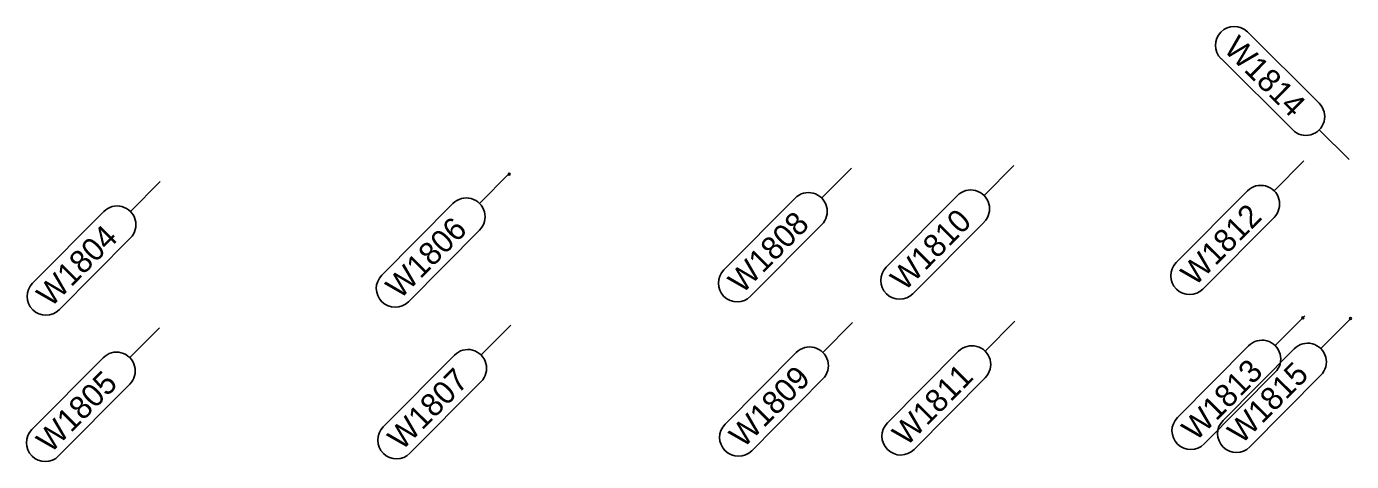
# Model space of a CAD drawing. Extents: x 12479652 to 12487250, y 9842710 to 9846560.
# Drawn here: x 12483001.4 to 12483073.7, y 9842831 to 9842854.7 of the extents above; entities that cross this region are included whole.
import ezdxf

# ---------------------------------------------------------------- set-up
doc = ezdxf.new("R2010")
doc.units = 0
doc.layers.add('_CIVIL_CONSTRUCTION', color=7, linetype='Continuous')
doc.layers.add('TextAlignmentLrg', color=7, linetype='Continuous')

msp = doc.modelspace()

# ---------------------------------------------------------------- linework, layer by layer
at = {"layer": '_CIVIL_CONSTRUCTION'}
for p, q in [((12483068.049, 9842854.414), (12483071.962, 9842850.524)), ((12483070.516, 9842849.069), (12483066.603, 9842852.959)), ((12483073.598, 9842847.452), (12483071.967, 9842849.073)), ((12483055.278, 9842847.128), (12483053.657, 9842845.497)), ((12483071.121, 9842847.38), (12483069.499, 9842845.748)), ((12483027.722, 9842846.692), (12483026.101, 9842845.06)), ((12483046.411, 9842846.988), (12483044.789, 9842845.357)), ((12483008.65, 9842846.256), (12483007.028, 9842844.624)), ((12483064.159, 9842841.831), (12483068.048, 9842845.744)), ((12483020.76, 9842841.143), (12483024.65, 9842845.056)), ((12483039.449, 9842841.44), (12483043.338, 9842845.352)), ((12483048.316, 9842841.58), (12483052.206, 9842845.493)), ((12483001.688, 9842840.707), (12483005.577, 9842844.62)), ((12483069.503, 9842844.297), (12483065.614, 9842840.385)), ((12483026.105, 9842843.609), (12483022.215, 9842839.697)), ((12483044.793, 9842843.906), (12483040.904, 9842839.993)), ((12483053.661, 9842844.046), (12483049.771, 9842840.134)), ((12483007.032, 9842843.174), (12483003.143, 9842839.261)), ((12483027.804, 9842838.422), (12483026.182, 9842836.791)), ((12483046.474, 9842838.563), (12483044.852, 9842836.931)), ((12483055.342, 9842838.629), (12483053.721, 9842836.998)), ((12483071.184, 9842838.931), (12483069.563, 9842837.299)), ((12483073.677, 9842838.767), (12483072.055, 9842837.136)), ((12483008.614, 9842838.278), (12483006.992, 9842836.646)), ((12483039.512, 9842833.014), (12483043.402, 9842836.927)), ((12483048.38, 9842833.081), (12483052.27, 9842836.994)), ((12483064.222, 9842833.382), (12483068.112, 9842837.295)), ((12483066.715, 9842833.219), (12483070.604, 9842837.132)), ((12483001.652, 9842832.729), (12483005.542, 9842836.642)), ((12483020.842, 9842832.874), (12483024.731, 9842836.786)), ((12483044.857, 9842835.48), (12483040.967, 9842831.568)), ((12483053.725, 9842835.547), (12483049.835, 9842831.634)), ((12483069.567, 9842835.848), (12483065.677, 9842831.936)), ((12483072.059, 9842835.685), (12483068.17, 9842831.772)), ((12483006.997, 9842835.195), (12483003.107, 9842831.283)), ((12483026.186, 9842835.34), (12483022.297, 9842831.427))]:
    msp.add_line(p, q, dxfattribs=at)
for centre, start, end in [((12483067.326, 9842853.686), 45.17022, 225.17021), ((12483071.239, 9842849.797), 225.17021, 45.17022), ((12483044.066, 9842844.629), 315.17021, 135.17022), ((12483052.933, 9842844.77), 315.17021, 135.17022), ((12483068.776, 9842845.021), 315.17021, 135.17022), ((12483006.305, 9842843.897), 315.17021, 135.17022), ((12483025.377, 9842844.333), 315.17021, 135.17022), ((12483040.176, 9842840.716), 135.17022, 315.17021), ((12483049.044, 9842840.857), 135.17022, 315.17021), ((12483064.886, 9842841.108), 135.17022, 315.17021), ((12483002.415, 9842839.984), 135.17022, 315.17021), ((12483021.488, 9842840.42), 135.17022, 315.17021), ((12483006.269, 9842835.919), 315.17021, 135.17022), ((12483025.459, 9842836.063), 315.17021, 135.17022), ((12483044.129, 9842836.204), 315.17021, 135.17022), ((12483052.997, 9842836.27), 315.17021, 135.17022), ((12483068.839, 9842836.572), 315.17021, 135.17022), ((12483071.332, 9842836.409), 315.17021, 135.17022), ((12483064.95, 9842832.659), 135.17022, 315.17021), ((12483002.38, 9842832.006), 135.17022, 315.17021), ((12483021.569, 9842832.15), 135.17022, 315.17021), ((12483040.24, 9842832.291), 135.17022, 315.17021), ((12483049.108, 9842832.358), 135.17022, 315.17021), ((12483067.442, 9842832.496), 135.17022, 315.17021)]:
    msp.add_arc(centre, 1.026, start, end, dxfattribs=at)
at = {"layer": 'TextAlignmentLrg'}
for centre in [(12483027.725, 9842846.66), (12483071.075, 9842838.821), (12483073.679, 9842838.784)]:
    msp.add_circle(centre, 0.05, dxfattribs=at)

# ---------------------------------------------------------------- texts
at = {"layer": '_CIVIL_CONSTRUCTION'}
for s, rotation, p in [('W1814', 315.17021, (12483066.691, 9842853.422)), ('W1812', 45.17021, (12483065.178, 9842840.5)), ('W1806', 45.17021, (12483021.756, 9842839.789)), ('W1808', 45.17021, (12483040.448, 9842840.089)), ('W1810', 45.17021, (12483049.315, 9842840.228)), ('W1804', 45.17021, (12483002.68, 9842839.349)), ('W1813', 45.17021, (12483065.229, 9842832.039)), ('W1815', 45.17021, (12483067.726, 9842831.88)), ('W1805', 45.17021, (12483002.663, 9842831.39)), ('W1807', 45.17021, (12483021.852, 9842831.534)), ('W1809', 45.17021, (12483040.513, 9842831.665)), ('W1811', 45.17021, (12483049.415, 9842831.766))]:
    msp.add_text(s, height=1.25, rotation=rotation, dxfattribs=at).set_placement(p)

doc.saveas('drawing.dxf')
